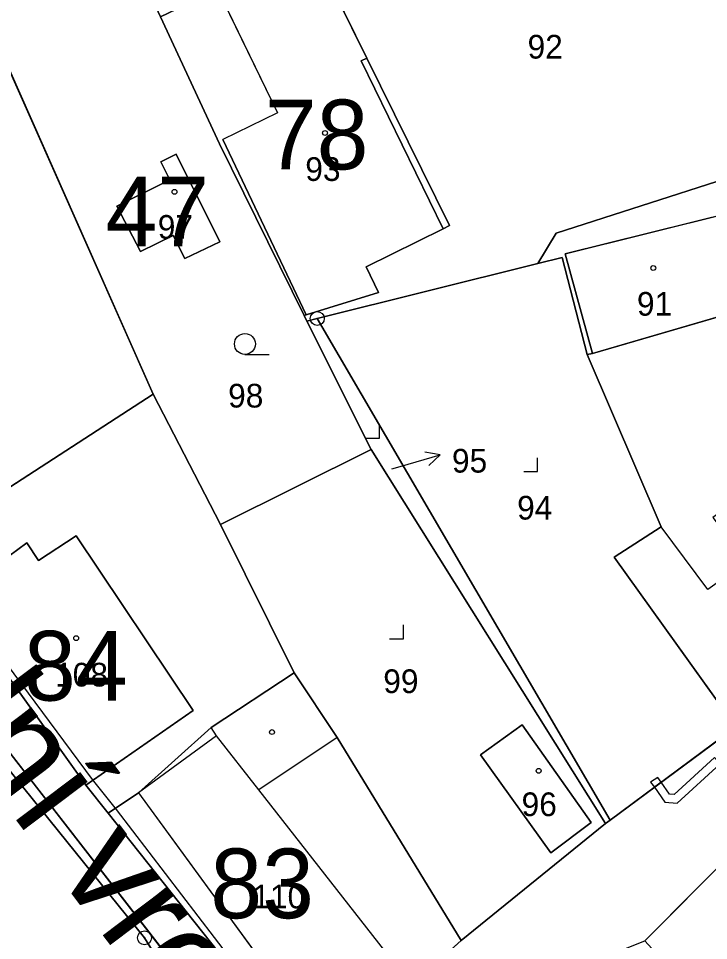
# Model space of a CAD drawing. Extents: x -689422 to -685210, y -987725 to -982160.
# Drawn here: x -687380.3 to -687330.8, y -985649.6 to -985583.5 of the extents above; entities that cross this region are included whole.
import ezdxf

# ---------------------------------------------------------------- set-up
doc = ezdxf.new("R2010")
doc.units = 0
for name, color, linetype in [('KN_Budovy', 7, 'Continuous'), ('KN_Budovy_cisla_domovni', 7, 'Continuous'), ('KN_Hranice_parcel', 7, 'Continuous'), ('KN_Hranice_parcel_vnitrni_kresba', 7, 'Continuous'), ('KN_Parcelni cisla', 7, 'Continuous'), ('KN_Parcelni cisla_sipky', 7, 'Continuous'), ('KN_Polygon parcely', 7, 'Continuous'), ('KN_Popisy_pomistni nazvy nazvy ulic', 7, 'Continuous'), ('KN_POZEMKY_OSTATNI PLOCHA', 7, 'Continuous'), ('KN_POZEMKY_TTP', 7, 'Continuous'), ('KN_POZEMKY_ZAHRADA', 7, 'Continuous'), ('KN_POZEMKY_ZASTAVENA PLOCHA', 7, 'Continuous'), ('KN_VYUZITI_12_zastavena plocha_spolecny dvur', 7, 'Continuous'), ('KN_VYUZITI_13_zastavena plocha_zboreniste', 7, 'Continuous'), ('KN_VYUZITI_17_ostatni plocha_ostatni komunikace', 7, 'Continuous'), ('KN_Věcná břemena k části', 7, 'Continuous'), ('KN_Značky bodu BP', 7, 'Continuous'), ('KN_Značky budov', 7, 'Continuous'), ('KN_Značky kultur', 7, 'Continuous')]:
    doc.layers.add(name, color=color, linetype=linetype)

msp = doc.modelspace()

# ---------------------------------------------------------------- linework, layer by layer
at = {"layer": 'KN_Budovy'}
for points in [[(-687359.38, -985578.08), (-687366.06, -985581.34), (-687361.74, -985590.22), (-687365.68, -985592.13), (-687359.69, -985604.73), (-687354.5, -985603.12), (-687355.37, -985601.28), (-687349.86, -985598.55), (-687355.75, -985586.5), (-687355.32, -985586.3)], [(-687365.88, -985599.47), (-687369.02, -985593.2), (-687370.12, -985593.75), (-687369.48, -985595.02), (-687373.28, -985596.93), (-687371.59, -985600.17), (-687369.24, -985599.02), (-687368.4, -985600.68)], [(-687329.04, -985597.34), (-687341.09, -985600.35), (-687339.14, -985607.5), (-687327.07, -985603.98)], [(-687337.58, -985622.1), (-687328.85, -985634.29), (-687317.59, -985626.13), (-687325.29, -985615.5), (-687330.5, -985619.25), (-687328.07, -985622.44), (-687330.84, -985624.43), (-687334.21, -985619.93)], [(-687367.81, -985633.1), (-687376.21, -985620.57), (-687378.9, -985622.34), (-687379.73, -985621.08), (-687385.13, -985625.04), (-687375.5, -985638.48)], [(-687347.17, -985636.29), (-687342.12, -985643.32), (-687339.22, -985641.14), (-687344.17, -985634.13)], [(-687363.09, -985638.8), (-687366.12, -985634.93), (-687371.72, -985639.02), (-687359.78, -985655.36), (-687353.6, -985650.91)]]:
    msp.add_lwpolyline(points, close=True, dxfattribs=at)
at = {"layer": 'KN_Hranice_parcel'}
for p, q in [((-687382.6, -985583.57), (-687370.68, -985610.42)), ((-687358.89, -985604.98), (-687343.05, -985601.04)), ((-687359.83, -985604.77), (-687359.64, -985605.17)), ((-687359.64, -985605.17), (-687358.89, -985604.98)), ((-687359.64, -985605.17), (-687355.02, -985614.38)), ((-687358.89, -985604.98), (-687337.86, -985640.97)), ((-687387.73, -985621.47), (-687370.68, -985610.42)), ((-687370.68, -985610.42), (-687365.83, -985619.76)), ((-687365.83, -985619.76), (-687355.02, -985614.38)), ((-687355.02, -985614.38), (-687338.19, -985641.23)), ((-687365.83, -985619.76), (-687360.54, -985630.4)), ((-687328.85, -985634.29), (-687337.86, -985640.97)), ((-687337.86, -985640.97), (-687338.19, -985641.23)), ((-687338.19, -985641.23), (-687348.57, -985649.61))]:
    msp.add_line(p, q, dxfattribs=at)
for points in [[(-687370.15, -985583.33), (-687366.06, -985581.34), (-687359.38, -985578.08), (-687355.32, -985586.3), (-687349.39, -985598.31), (-687349.86, -985598.55), (-687355.37, -985601.28), (-687354.5, -985603.12), (-687359.69, -985604.73), (-687359.83, -985604.77)], [(-687370.15, -985583.33), (-687365.91, -985592.45), (-687359.83, -985604.77)], [(-687368.4, -985600.68), (-687365.88, -985599.47), (-687369.02, -985593.2), (-687370.12, -985593.75), (-687369.48, -985595.02), (-687373.28, -985596.93), (-687371.59, -985600.17), (-687369.24, -985599.02), (-687368.4, -985600.68)], [(-687329.53, -985594.93), (-687341.74, -985598.86), (-687343.05, -985601.04)], [(-687343.05, -985601.04), (-687341.3, -985600.61), (-687339.52, -985607.56)], [(-687327.07, -985603.98), (-687339.14, -985607.5), (-687339.52, -985607.56)], [(-687363.17, -985659.05), (-687403.49, -985607.19), (-687408.31, -985605.16)], [(-687408.31, -985605.16), (-687402.01, -985611.65), (-687393.72, -985621.66), (-687371.29, -985649.42), (-687365.9, -985658.1), (-687365.95, -985660.48)], [(-687339.52, -985607.56), (-687334.21, -985619.93), (-687337.58, -985622.1), (-687328.85, -985634.29)], [(-687373.9, -985640.49), (-687375.5, -985638.48), (-687385.13, -985625.04), (-687386.64, -985623.74), (-687388.62, -985622.05)], [(-687373.9, -985640.49), (-687371.72, -985639.02), (-687366.5, -985634.32), (-687360.54, -985630.4)], [(-687360.54, -985630.4), (-687357.46, -985635.06), (-687348.57, -985649.61)], [(-687339.22, -985641.14), (-687344.17, -985634.13), (-687347.17, -985636.29), (-687342.12, -985643.32), (-687339.22, -985641.14)], [(-687360.63, -985657.75), (-687360.99, -985657.25), (-687365.45, -985651.12), (-687373.9, -985640.49)], [(-687335.37, -985649.63), (-687328.05, -985642.28), (-687322.32, -985647.97), (-687329.95, -985655.56)], [(-687348.57, -985649.61), (-687352.16, -985652.87), (-687359.74, -985657.24), (-687360.63, -985657.75)]]:
    msp.add_lwpolyline(points, dxfattribs=at)
at = {"layer": 'KN_Hranice_parcel_vnitrni_kresba'}
for p, q in [((-687366.06, -985581.34), (-687361.74, -985590.22)), ((-687355.32, -985586.3), (-687355.75, -985586.5)), ((-687355.75, -985586.5), (-687349.86, -985598.55)), ((-687361.74, -985590.22), (-687365.68, -985592.13)), ((-687359.69, -985604.73), (-687365.68, -985592.13)), ((-687341.09, -985600.35), (-687329.04, -985597.34)), ((-687339.14, -985607.5), (-687341.09, -985600.35)), ((-687330.84, -985624.43), (-687334.21, -985619.93)), ((-687378.9, -985622.34), (-687376.21, -985620.57)), ((-687376.21, -985620.57), (-687367.81, -985633.1)), ((-687385.13, -985625.04), (-687379.73, -985621.08)), ((-687379.73, -985621.08), (-687378.9, -985622.34)), ((-687328.07, -985622.44), (-687330.84, -985624.43)), ((-687367.81, -985633.1), (-687375.5, -985638.48)), ((-687366.12, -985634.93), (-687366.5, -985634.32)), ((-687366.12, -985634.93), (-687371.72, -985639.02)), ((-687363.09, -985638.8), (-687366.12, -985634.93)), ((-687357.46, -985635.06), (-687363.09, -985638.8)), ((-687371.72, -985639.02), (-687359.78, -985655.36)), ((-687353.6, -985650.91), (-687363.09, -985638.8))]:
    msp.add_line(p, q, dxfattribs=at)
msp.add_lwpolyline([(-687458.72, -985757.95), (-687446.72, -985732.73), (-687444.58, -985728.3), (-687442.15, -985724.8), (-687428.37, -985708.16), (-687410.16, -985685.87), (-687407.94, -985683.37), (-687387.8, -985669.79), (-687365.74, -985661.08), (-687360.17, -985657.86), (-687365.09, -985650.93), (-687373.31, -985640.22), (-687375.02, -985638.07), (-687384.8, -985624.93), (-687386.3, -985623.28), (-687387.23, -985621.07), (-687389.73, -985618.28), (-687397.37, -985607.92), (-687402.66, -985602.06), (-687382.66, -985584.35), (-687373.52, -985576.56)], dxfattribs=at)
at = {"layer": 'KN_Parcelni cisla_sipky'}
for p, q in [((-687350.065, -985614.773), (-687351.166, -985614.568)), ((-687352.95, -985615.6), (-687350.065, -985614.773)), ((-687350.065, -985614.773), (-687350.89, -985615.53)), ((-687353.54, -985615.77), (-687352.95, -985615.6))]:
    msp.add_line(p, q, dxfattribs=at)
at = {"layer": 'KN_Polygon parcely'}
for points in [[(-687370.15, -985583.33), (-687366.06, -985581.34), (-687359.38, -985578.08), (-687355.32, -985586.3), (-687349.39, -985598.31), (-687349.86, -985598.55), (-687355.37, -985601.28), (-687354.5, -985603.12), (-687359.69, -985604.73), (-687359.83, -985604.77), (-687359.64, -985605.17), (-687358.89, -985604.98), (-687343.05, -985601.04), (-687341.74, -985598.86), (-687329.53, -985594.93), (-687330, -985583.09), (-687327.64, -985574.33), (-687338.56, -985571.62), (-687347.52, -985569.39), (-687360.32, -985570.98), (-687369.57, -985574.28), (-687373.58, -985575.95)], [(-687365.83, -985619.76), (-687355.02, -985614.38), (-687359.64, -985605.17), (-687359.83, -985604.77), (-687365.91, -985592.45), (-687370.15, -985583.33), (-687373.58, -985575.95), (-687382.6, -985583.57), (-687370.68, -985610.42)], [(-687365.91, -985592.45), (-687359.83, -985604.77), (-687359.69, -985604.73), (-687354.5, -985603.12), (-687355.37, -985601.28), (-687349.86, -985598.55), (-687349.39, -985598.31), (-687355.32, -985586.3), (-687359.38, -985578.08), (-687366.06, -985581.34), (-687370.15, -985583.33)], [(-687387.73, -985621.47), (-687370.68, -985610.42), (-687382.6, -985583.57), (-687403.08, -985602.14), (-687397.77, -985608.07), (-687388.79, -985601.17), (-687380.96, -985611.67), (-687390.01, -985618.48)], [(-687368.4, -985600.68), (-687365.88, -985599.47), (-687369.02, -985593.2), (-687370.12, -985593.75), (-687369.48, -985595.02), (-687373.28, -985596.93), (-687371.59, -985600.17), (-687369.24, -985599.02)], [(-687368.4, -985600.68), (-687369.24, -985599.02), (-687371.59, -985600.17), (-687373.28, -985596.93), (-687369.48, -985595.02), (-687370.12, -985593.75), (-687369.02, -985593.2), (-687365.88, -985599.47)], [(-687341.3, -985600.61), (-687339.52, -985607.56), (-687339.14, -985607.5), (-687327.07, -985603.98), (-687329.04, -985597.34), (-687329.53, -985594.93), (-687341.74, -985598.86), (-687343.05, -985601.04)], [(-687337.86, -985640.97), (-687328.85, -985634.29), (-687337.58, -985622.1), (-687334.21, -985619.93), (-687339.52, -985607.56), (-687341.3, -985600.61), (-687343.05, -985601.04), (-687358.89, -985604.98)], [(-687334.21, -985619.93), (-687337.58, -985622.1), (-687328.85, -985634.29), (-687317.59, -985626.13), (-687327.07, -985603.98), (-687339.14, -985607.5), (-687339.52, -985607.56)], [(-687434.45, -985609.81), (-687388.1, -985669.3), (-687365.95, -985660.48), (-687365.9, -985658.1), (-687371.29, -985649.42), (-687393.72, -985621.66), (-687402.01, -985611.65), (-687408.31, -985605.16), (-687417.38, -985605.45), (-687435.52, -985608.44)], [(-687408.31, -985605.16), (-687402.01, -985611.65), (-687393.72, -985621.66), (-687371.29, -985649.42), (-687365.9, -985658.1), (-687365.95, -985660.48), (-687363.17, -985659.05), (-687403.49, -985607.19)], [(-687355.02, -985614.38), (-687338.19, -985641.23), (-687337.86, -985640.97), (-687358.89, -985604.98), (-687359.64, -985605.17)], [(-687371.72, -985639.02), (-687366.5, -985634.32), (-687360.54, -985630.4), (-687365.83, -985619.76), (-687370.68, -985610.42), (-687387.73, -985621.47), (-687388.62, -985622.05), (-687386.64, -985623.74), (-687385.13, -985625.04), (-687375.5, -985638.48), (-687373.9, -985640.49)], [(-687360.54, -985630.4), (-687357.46, -985635.06), (-687348.57, -985649.61), (-687338.19, -985641.23), (-687355.02, -985614.38), (-687365.83, -985619.76)], [(-687360.63, -985657.75), (-687359.74, -985657.24), (-687352.16, -985652.87), (-687348.57, -985649.61), (-687357.46, -985635.06), (-687360.54, -985630.4), (-687366.5, -985634.32), (-687371.72, -985639.02), (-687373.9, -985640.49), (-687365.45, -985651.12), (-687360.99, -985657.25)], [(-687339.22, -985641.14), (-687344.17, -985634.13), (-687347.17, -985636.29), (-687342.12, -985643.32)], [(-687339.22, -985641.14), (-687342.12, -985643.32), (-687347.17, -985636.29), (-687344.17, -985634.13)], [(-687329.95, -985655.56), (-687322.32, -985647.97), (-687328.05, -985642.28), (-687335.37, -985649.63)]]:
    msp.add_lwpolyline(points, close=True, dxfattribs=at)
for points in [[(-687459.62, -985614.07), (-687435.52, -985608.44), (-687417.38, -985605.45), (-687408.31, -985605.16), (-687403.49, -985607.19), (-687363.17, -985659.05), (-687360.63, -985657.75), (-687360.99, -985657.25), (-687365.45, -985651.12), (-687373.9, -985640.49), (-687375.5, -985638.48), (-687385.13, -985625.04), (-687386.64, -985623.74), (-687388.62, -985622.05), (-687398.72, -985609.09), (-687403.78, -985602.9), (-687403.08, -985602.14), (-687417.86, -985603.43), (-687423.06, -985604.23), (-687440.53, -985606.11)], [(-687328.85, -985634.29), (-687337.86, -985640.97), (-687338.19, -985641.23), (-687348.57, -985649.61), (-687352.16, -985652.87), (-687359.74, -985657.24), (-687360.63, -985657.75), (-687359.73, -985663.22), (-687358.23, -985662.45), (-687356.35, -985661.48), (-687349.91, -985657.17), (-687344.89, -985654.01), (-687342.44, -985652.43), (-687335.37, -985649.63), (-687328.05, -985642.28)]]:
    msp.add_lwpolyline(points, dxfattribs=at)
at = {"layer": 'KN_POZEMKY_OSTATNI PLOCHA'}
for p, q in [((-687363.17, -985659.05), (-687403.49, -985607.19)), ((-687385.13, -985625.04), (-687375.5, -985638.48)), ((-687337.86, -985640.97), (-687328.85, -985634.29)), ((-687375.5, -985638.48), (-687373.9, -985640.49)), ((-687373.9, -985640.49), (-687365.45, -985651.12)), ((-687338.19, -985641.23), (-687337.86, -985640.97)), ((-687348.57, -985649.61), (-687338.19, -985641.23)), ((-687328.05, -985642.28), (-687335.37, -985649.63)), ((-687352.16, -985652.87), (-687348.57, -985649.61))]:
    msp.add_line(p, q, dxfattribs=at)
at = {"layer": 'KN_POZEMKY_TTP'}
for p, q in [((-687403.49, -985607.19), (-687363.17, -985659.05)), ((-687393.72, -985621.66), (-687371.29, -985649.42)), ((-687371.29, -985649.42), (-687393.72, -985621.66)), ((-687371.29, -985649.42), (-687365.9, -985658.1)), ((-687365.9, -985658.1), (-687371.29, -985649.42))]:
    msp.add_line(p, q, dxfattribs=at)
at = {"layer": 'KN_POZEMKY_ZAHRADA'}
for p, q in [((-687355.32, -985586.3), (-687359.38, -985578.08)), ((-687370.68, -985610.42), (-687382.6, -985583.57)), ((-687382.6, -985583.57), (-687370.68, -985610.42)), ((-687370.15, -985583.33), (-687365.91, -985592.45)), ((-687349.39, -985598.31), (-687355.32, -985586.3)), ((-687365.91, -985592.45), (-687359.83, -985604.77)), ((-687369.02, -985593.2), (-687370.12, -985593.75)), ((-687365.88, -985599.47), (-687369.02, -985593.2)), ((-687370.12, -985593.75), (-687369.48, -985595.02)), ((-687369.48, -985595.02), (-687373.28, -985596.93)), ((-687329.53, -985594.93), (-687341.74, -985598.86)), ((-687373.28, -985596.93), (-687371.59, -985600.17)), ((-687355.37, -985601.28), (-687349.86, -985598.55)), ((-687349.86, -985598.55), (-687349.39, -985598.31)), ((-687371.59, -985600.17), (-687369.24, -985599.02)), ((-687369.24, -985599.02), (-687368.4, -985600.68)), ((-687368.4, -985600.68), (-687365.88, -985599.47)), ((-687341.74, -985598.86), (-687343.05, -985601.04)), ((-687343.05, -985601.04), (-687358.89, -985604.98)), ((-687354.5, -985603.12), (-687355.37, -985601.28)), ((-687359.69, -985604.73), (-687354.5, -985603.12)), ((-687359.83, -985604.77), (-687359.69, -985604.73)), ((-687359.83, -985604.77), (-687359.64, -985605.17)), ((-687359.64, -985605.17), (-687359.83, -985604.77)), ((-687358.89, -985604.98), (-687359.64, -985605.17)), ((-687359.64, -985605.17), (-687355.02, -985614.38)), ((-687370.68, -985610.42), (-687387.73, -985621.47)), ((-687365.83, -985619.76), (-687370.68, -985610.42)), ((-687355.02, -985614.38), (-687365.83, -985619.76))]:
    msp.add_line(p, q, dxfattribs=at)
at = {"layer": 'KN_POZEMKY_ZASTAVENA PLOCHA'}
for p, q in [((-687359.38, -985578.08), (-687355.32, -985586.3)), ((-687365.91, -985592.45), (-687370.15, -985583.33)), ((-687355.32, -985586.3), (-687349.39, -985598.31)), ((-687359.83, -985604.77), (-687365.91, -985592.45)), ((-687370.12, -985593.75), (-687369.02, -985593.2)), ((-687369.02, -985593.2), (-687365.88, -985599.47)), ((-687369.48, -985595.02), (-687370.12, -985593.75)), ((-687373.28, -985596.93), (-687369.48, -985595.02)), ((-687341.74, -985598.86), (-687329.53, -985594.93)), ((-687371.59, -985600.17), (-687373.28, -985596.93)), ((-687349.86, -985598.55), (-687355.37, -985601.28)), ((-687349.39, -985598.31), (-687349.86, -985598.55)), ((-687369.24, -985599.02), (-687371.59, -985600.17)), ((-687368.4, -985600.68), (-687369.24, -985599.02)), ((-687365.88, -985599.47), (-687368.4, -985600.68)), ((-687343.05, -985601.04), (-687341.74, -985598.86)), ((-687343.05, -985601.04), (-687341.3, -985600.61)), ((-687341.3, -985600.61), (-687343.05, -985601.04)), ((-687341.3, -985600.61), (-687339.52, -985607.56)), ((-687339.52, -985607.56), (-687341.3, -985600.61)), ((-687358.89, -985604.98), (-687343.05, -985601.04)), ((-687355.37, -985601.28), (-687354.5, -985603.12)), ((-687354.5, -985603.12), (-687359.69, -985604.73)), ((-687339.14, -985607.5), (-687327.07, -985603.98)), ((-687327.07, -985603.98), (-687339.14, -985607.5)), ((-687359.69, -985604.73), (-687359.83, -985604.77)), ((-687359.64, -985605.17), (-687358.89, -985604.98)), ((-687355.02, -985614.38), (-687359.64, -985605.17)), ((-687337.86, -985640.97), (-687358.89, -985604.98)), ((-687358.89, -985604.98), (-687337.86, -985640.97)), ((-687339.52, -985607.56), (-687339.14, -985607.5)), ((-687339.14, -985607.5), (-687339.52, -985607.56)), ((-687334.21, -985619.93), (-687339.52, -985607.56)), ((-687339.52, -985607.56), (-687334.21, -985619.93)), ((-687387.73, -985621.47), (-687370.68, -985610.42)), ((-687370.68, -985610.42), (-687365.83, -985619.76)), ((-687365.83, -985619.76), (-687355.02, -985614.38)), ((-687355.02, -985614.38), (-687338.19, -985641.23)), ((-687338.19, -985641.23), (-687355.02, -985614.38)), ((-687360.54, -985630.4), (-687365.83, -985619.76)), ((-687365.83, -985619.76), (-687360.54, -985630.4)), ((-687337.58, -985622.1), (-687334.21, -985619.93)), ((-687334.21, -985619.93), (-687337.58, -985622.1)), ((-687328.85, -985634.29), (-687337.58, -985622.1)), ((-687337.58, -985622.1), (-687328.85, -985634.29)), ((-687375.5, -985638.48), (-687385.13, -985625.04)), ((-687360.54, -985630.4), (-687366.5, -985634.32)), ((-687366.5, -985634.32), (-687360.54, -985630.4)), ((-687357.46, -985635.06), (-687360.54, -985630.4)), ((-687360.54, -985630.4), (-687357.46, -985635.06)), ((-687366.5, -985634.32), (-687371.72, -985639.02)), ((-687371.72, -985639.02), (-687366.5, -985634.32)), ((-687347.17, -985636.29), (-687344.17, -985634.13)), ((-687344.17, -985634.13), (-687347.17, -985636.29)), ((-687344.17, -985634.13), (-687339.22, -985641.14)), ((-687339.22, -985641.14), (-687344.17, -985634.13)), ((-687328.85, -985634.29), (-687337.86, -985640.97)), ((-687348.57, -985649.61), (-687357.46, -985635.06)), ((-687357.46, -985635.06), (-687348.57, -985649.61)), ((-687342.12, -985643.32), (-687347.17, -985636.29)), ((-687347.17, -985636.29), (-687342.12, -985643.32)), ((-687373.9, -985640.49), (-687375.5, -985638.48)), ((-687371.72, -985639.02), (-687373.9, -985640.49)), ((-687373.9, -985640.49), (-687371.72, -985639.02)), ((-687365.45, -985651.12), (-687373.9, -985640.49)), ((-687339.22, -985641.14), (-687342.12, -985643.32)), ((-687342.12, -985643.32), (-687339.22, -985641.14)), ((-687337.86, -985640.97), (-687338.19, -985641.23)), ((-687338.19, -985641.23), (-687348.57, -985649.61)), ((-687335.37, -985649.63), (-687328.05, -985642.28)), ((-687348.57, -985649.61), (-687352.16, -985652.87))]:
    msp.add_line(p, q, dxfattribs=at)
at = {"layer": 'KN_VYUZITI_12_zastavena plocha_spolecny dvur'}
msp.add_line((-687335.37, -985649.63), (-687328.05, -985642.28), dxfattribs=at)
at = {"layer": 'KN_VYUZITI_13_zastavena plocha_zboreniste'}
for p, q in [((-687343.05, -985601.04), (-687341.3, -985600.61)), ((-687341.3, -985600.61), (-687339.52, -985607.56)), ((-687358.89, -985604.98), (-687343.05, -985601.04)), ((-687359.64, -985605.17), (-687358.89, -985604.98)), ((-687355.02, -985614.38), (-687359.64, -985605.17)), ((-687337.86, -985640.97), (-687358.89, -985604.98)), ((-687358.89, -985604.98), (-687337.86, -985640.97)), ((-687339.52, -985607.56), (-687334.21, -985619.93)), ((-687365.83, -985619.76), (-687355.02, -985614.38)), ((-687355.02, -985614.38), (-687338.19, -985641.23)), ((-687338.19, -985641.23), (-687355.02, -985614.38)), ((-687360.54, -985630.4), (-687365.83, -985619.76)), ((-687334.21, -985619.93), (-687337.58, -985622.1)), ((-687337.58, -985622.1), (-687328.85, -985634.29)), ((-687357.46, -985635.06), (-687360.54, -985630.4)), ((-687344.17, -985634.13), (-687347.17, -985636.29)), ((-687339.22, -985641.14), (-687344.17, -985634.13)), ((-687328.85, -985634.29), (-687337.86, -985640.97)), ((-687348.57, -985649.61), (-687357.46, -985635.06)), ((-687347.17, -985636.29), (-687342.12, -985643.32)), ((-687342.12, -985643.32), (-687339.22, -985641.14)), ((-687337.86, -985640.97), (-687338.19, -985641.23)), ((-687338.19, -985641.23), (-687348.57, -985649.61))]:
    msp.add_line(p, q, dxfattribs=at)
at = {"layer": 'KN_VYUZITI_17_ostatni plocha_ostatni komunikace'}
for p, q in [((-687363.17, -985659.05), (-687403.49, -985607.19)), ((-687385.13, -985625.04), (-687375.5, -985638.48)), ((-687337.86, -985640.97), (-687328.85, -985634.29)), ((-687375.5, -985638.48), (-687373.9, -985640.49)), ((-687373.9, -985640.49), (-687365.45, -985651.12)), ((-687338.19, -985641.23), (-687337.86, -985640.97)), ((-687348.57, -985649.61), (-687338.19, -985641.23)), ((-687328.05, -985642.28), (-687335.37, -985649.63)), ((-687352.16, -985652.87), (-687348.57, -985649.61))]:
    msp.add_line(p, q, dxfattribs=at)
at = {"layer": 'KN_Věcná břemena k části'}
for points in [[(-687334.21, -985638.26), (-687334.69, -985638.62), (-687333.93, -985639.69), (-687333.05, -985639.76), (-687329.96, -985636.93), (-687330.36, -985636.49), (-687333.27, -985639.14), (-687333.61, -985639.11)], [(-687334.96, -985638.25), (-687334.69, -985638.62), (-687334.21, -985638.26), (-687334.45, -985637.92)]]:
    msp.add_lwpolyline(points, close=True, dxfattribs=at)
at = {"layer": 'KN_Značky bodu BP'}
for centre, radius in [((-687358.89, -985604.98), 0.5), ((-687358.89, -985604.98), 0.0303), ((-687371.29, -985649.42), 0.5), ((-687371.29, -985649.42), 0.0303)]:
    msp.add_circle(centre, radius, dxfattribs=at)
at = {"layer": 'KN_Značky budov'}
for centre in [(-687358.337, -985591.669), (-687369.137, -985595.889), (-687334.767, -985601.359), (-687376.197, -985627.919), (-687362.137, -985634.659), (-687342.997, -985637.439), (-687362.147, -985643.679)]:
    msp.add_circle(centre, 0.175, dxfattribs=at)
at = {"layer": 'KN_Značky kultur'}
for p, q in [((-687364.083, -985607.56), (-687362.333, -985607.56)), ((-687354.42, -985613.56), (-687354.42, -985612.56)), ((-687355.421, -985613.56), (-687354.42, -985613.56)), ((-687343.07, -985615.97), (-687343.07, -985614.97)), ((-687344.071, -985615.97), (-687343.07, -985615.97)), ((-687352.71, -985627.96), (-687352.71, -985626.96)), ((-687353.711, -985627.96), (-687352.71, -985627.96))]:
    msp.add_line(p, q, dxfattribs=at)
msp.add_circle((-687364.083, -985606.81), 0.75, dxfattribs=at)

# ---------------------------------------------------------------- texts
at = {"layer": 'KN_Budovy_cisla_domovni'}
for s, p in [('78', (-687362.652, -985594.279)), ('47', (-687374.094, -985599.814)), ('84', (-687379.945, -985632.399)), ('83', (-687366.565, -985648.019))]:
    msp.add_text(s, height=5, dxfattribs=at).set_placement(p)
at = {"layer": 'KN_Parcelni cisla'}
for s, p in [('92', (-687343.79, -985586.33)), ('93', (-687359.75, -985595.11)), ('97', (-687370.34, -985599.26)), ('91', (-687335.94, -985604.78)), ('98', (-687365.29, -985611.37)), ('95', (-687349.22, -985616.04)), ('94', (-687344.54, -985619.41)), ('108', (-687377.71, -985631.39)), ('99', (-687354.15, -985631.86)), ('96', (-687344.22, -985640.69)), ('110', (-687363.55, -985647.31))]:
    msp.add_text(s, height=1.7, dxfattribs=at).set_placement(p)
at = {"layer": 'KN_Popisy_pomistni nazvy nazvy ulic'}
for rotation, p in [(307, (-687401.212, -985613.518)), (33, (-687348.147, -985673.802))]:
    msp.add_text('Kostelní vrch', height=7.5, rotation=rotation, dxfattribs=at).set_placement(p)

doc.saveas('drawing.dxf')
